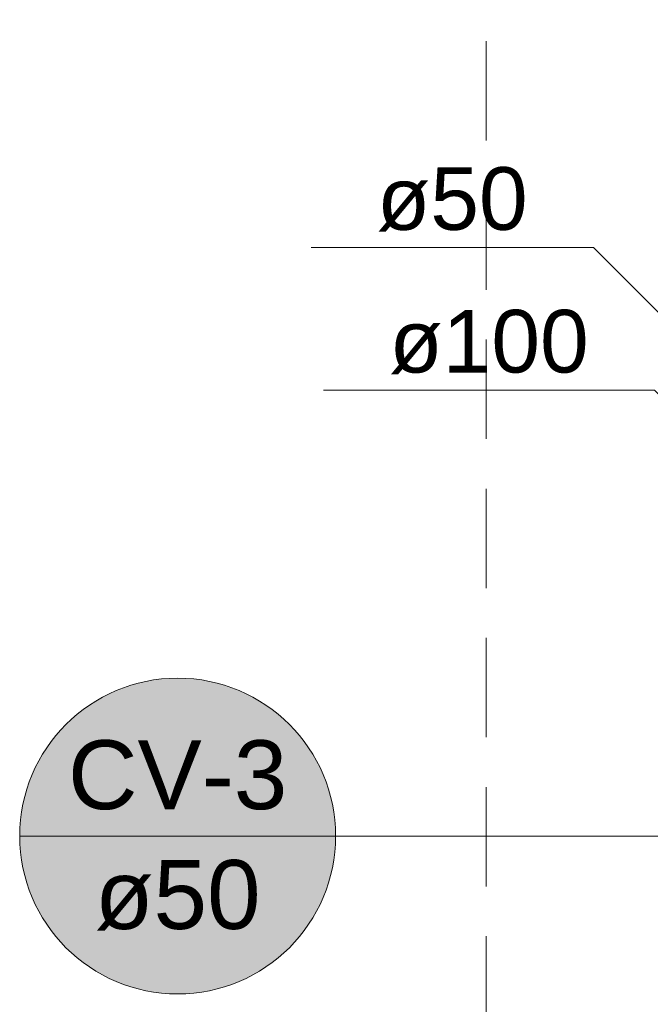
# Model space of a CAD drawing. Header units: millimetres. Extents: x 321 to 585, y -277 to 9.
# Tile 642 of 656: x 385.48 to 387.49, y -107.75 to -104.61. Entities that reach past the tile are written whole.
import ezdxf

# ---------------------------------------------------------------- set-up
doc = ezdxf.new("R2010")
doc.units = ezdxf.units.MM
doc.header["$MEASUREMENT"] = 0
doc.linetypes.add('HIDDEN2', pattern=[0.47625, 0.3175, -0.15875])
doc.linetypes.add('NULL', pattern=[0])
for name, color, linetype, lineweight in [('CV-Indicação coluna', 1, 'Continuous', 13), ('DI-Detalhes', 5, 'HIDDEN2', 9), ('TQ-Textos conduto', 7, 'Continuous', 9)]:
    doc.layers.add(name, color=color, linetype=linetype, lineweight=lineweight)
doc.styles.add('Arial', font='arial.ttf')

msp = doc.modelspace()

# ---------------------------------------------------------------- hatches: boundary and pattern name
at = {"layer": 'CV-Indicação coluna', "linetype": 'Continuous'}
msp.add_hatch(color=11, dxfattribs=at).paths.add_polyline_path([(386.4887, -107.212), (386.4868, -107.168), (386.4811, -107.1244), (386.4715, -107.0815), (386.4583, -107.0396), (386.4415, -106.9989), (386.4212, -106.9599), (386.3975, -106.9228), (386.3708, -106.8879), (386.3411, -106.8555), (386.3086, -106.8258), (386.2737, -106.799), (386.2366, -106.7754), (386.1976, -106.7551), (386.157, -106.7383), (386.1151, -106.725), (386.0721, -106.7155), (386.0285, -106.7098), (385.9846, -106.7079), (385.9407, -106.7098), (385.897, -106.7155), (385.8541, -106.725), (385.8122, -106.7383), (385.7715, -106.7551), (385.7325, -106.7754), (385.6954, -106.799), (385.6605, -106.8258), (385.6281, -106.8555), (385.5984, -106.8879), (385.5716, -106.9228), (385.548, -106.9599), (385.5277, -106.9989), (385.5109, -107.0396), (385.4976, -107.0815), (385.4881, -107.1244), (385.4824, -107.168), (385.4805, -107.212), (385.4824, -107.2559), (385.4881, -107.2995), (385.4976, -107.3425), (385.5109, -107.3844), (385.5277, -107.425), (385.548, -107.464), (385.5716, -107.5011), (385.5984, -107.536), (385.6281, -107.5685), (385.6605, -107.5982), (385.6954, -107.6249), (385.7325, -107.6486), (385.7715, -107.6689), (385.8122, -107.6857), (385.8541, -107.6989), (385.897, -107.7084), (385.9407, -107.7142), (385.9846, -107.7161), (386.0285, -107.7142), (386.0721, -107.7084), (386.1151, -107.6989), (386.157, -107.6857), (386.1976, -107.6689), (386.2366, -107.6486), (386.2737, -107.6249), (386.3086, -107.5982), (386.3411, -107.5685), (386.3708, -107.536), (386.3975, -107.5011), (386.4212, -107.464), (386.4415, -107.425), (386.4583, -107.3844), (386.4715, -107.3425), (386.4811, -107.2995), (386.4868, -107.2559)])

# ---------------------------------------------------------------- linework, layer by layer
at = {"layer": 'CV-Indicação coluna'}
for p, q in [((385.4805, -107.212), (386.4887, -107.212)), ((386.4887, -107.212), (387.9069, -107.212))]:
    msp.add_line(p, q, dxfattribs=at)
msp.add_circle((385.9846, -107.212), 0.5041, dxfattribs=at)
msp.add_circle((385.9846, -107.212), 0.5041, dxfattribs=at)
at = {"layer": 'DI-Detalhes'}
msp.add_lwpolyline([(386.9692, -99.9064), (392.9567, -99.9064), (392.9567, -108.3256), (386.9692, -108.3256), (386.9692, -99.9064)], dxfattribs=at)
at = {"layer": 'TQ-Textos conduto'}
for points in [[(387.9116, -105.9326), (387.3116, -105.3326), (386.4102, -105.3326)], [(388.1064, -106.3883), (387.5064, -105.7883), (386.4497, -105.7883)]]:
    msp.add_lwpolyline(points, dxfattribs=at)

# ---------------------------------------------------------------- texts
at = {"layer": 'CV-Indicação coluna', "linetype": 'NULL', "char_height": 0.22, "attachment_point": 8, "line_spacing_factor": 0.6, "style": 'Arial'}
for s, insert, width in [('CV-3', (385.9846, -107.1294), 1.400488), ('ø50', (385.9846, -107.5146), 1.059085)]:
    msp.add_mtext(s, dxfattribs=dict(at, insert=insert, width=width))
at = {"layer": 'TQ-Textos conduto', "linetype": 'NULL', "char_height": 0.2, "attachment_point": 7, "line_spacing_factor": 0.6, "style": 'Arial'}
for s, insert, width in [('ø50', (386.6202, -105.282), 0.962805), ('ø100', (386.6597, -105.7376), 1.273476)]:
    msp.add_mtext(s, dxfattribs=dict(at, insert=insert, width=width))

doc.saveas('drawing.dxf')
